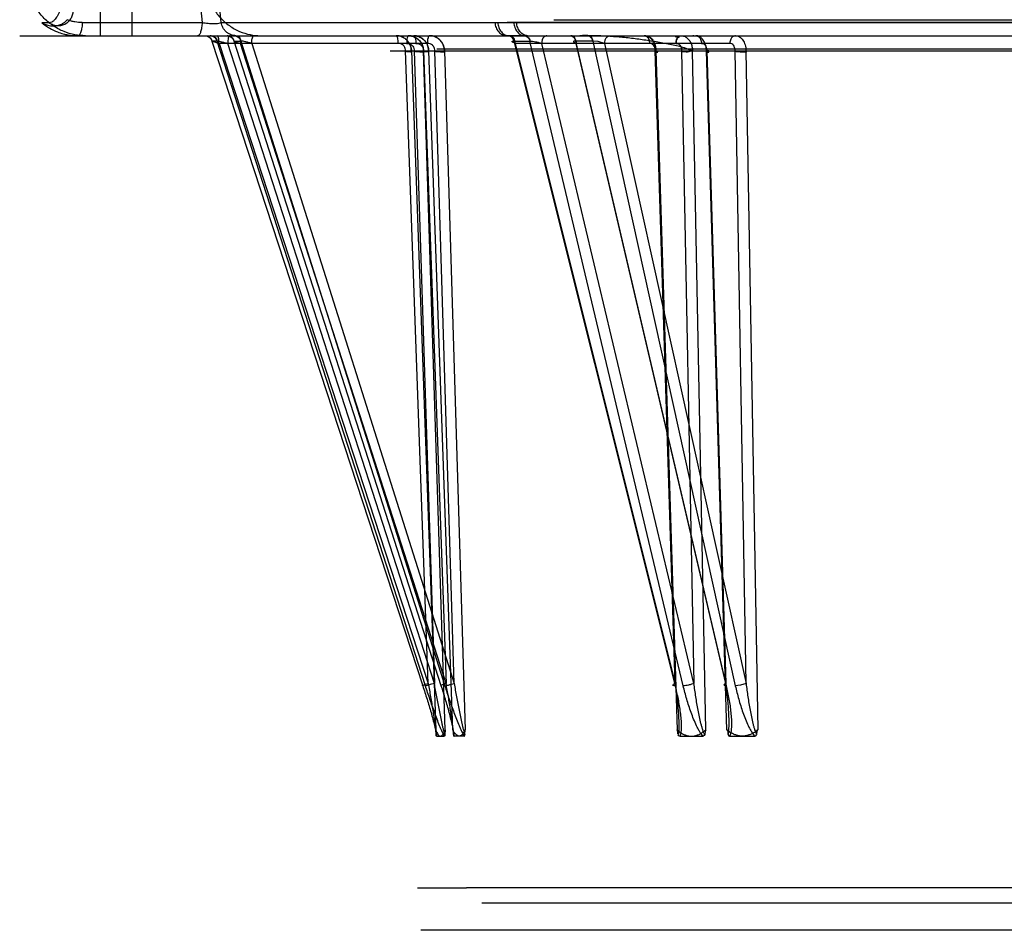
# Model space of a CAD drawing. Header units: millimetres. Extents: x 0 to 297, y 0 to 210.
# Tile 282 of 455: x 142.343 to 142.849, y 160.095 to 160.564. Entities that reach past the tile are written whole.
import ezdxf

# ---------------------------------------------------------------- set-up
doc = ezdxf.new("R2010")
doc.units = ezdxf.units.MM
doc.header["$LTSCALE"] = 16.335
doc.layers.add('INTFCLR_144815', color=7, linetype='CONTINUOUS')
doc.layers.add('INTFCLR_72935', color=7, linetype='CONTINUOUS')

msp = doc.modelspace()

# ---------------------------------------------------------------- linework, layer by layer
at = {"layer": 'INTFCLR_144815', "color": 9, "linetype": 'Continuous'}
for p, q in [((142.38473, 160.58702), (142.38475, 160.5553)), ((142.40119, 160.5553), (142.40119, 160.58702)), ((142.43536, 160.5793), (142.43713, 160.56205)), ((142.44697, 160.56205), (142.44518, 160.5793)), ((142.35848, 160.56195), (142.35475, 160.56198)), ((142.37556, 160.56205), (142.43713, 160.56205)), ((142.44697, 160.56205), (142.58893, 160.56205)), ((142.58893, 160.56204), (142.5972, 160.56204)), ((142.5972, 160.56205), (142.87749, 160.56205)), ((142.34338, 160.5553), (143.58082, 160.5553)), ((142.5945, 160.5553), (142.59336, 160.5553)), ((142.59463, 160.5553), (142.5945, 160.5553)), ((142.6028, 160.5553), (142.59463, 160.5553)), ((142.60293, 160.5553), (142.6028, 160.5553)), ((142.60436, 160.5553), (142.6033, 160.5553)), ((142.44219, 160.55256), (142.55047, 160.22118)), ((142.44488, 160.55256), (142.44219, 160.55256)), ((142.55186, 160.22118), (142.44488, 160.55256)), ((142.44579, 160.55133), (142.55327, 160.22241)), ((142.55283, 160.55133), (142.44579, 160.55133)), ((142.55646, 160.22241), (142.45028, 160.55133)), ((142.56, 160.22118), (142.45352, 160.55256)), ((142.45352, 160.55256), (142.45703, 160.55256)), ((142.56246, 160.22241), (142.45677, 160.55133)), ((142.45703, 160.55256), (142.56181, 160.22118)), ((142.45706, 160.55256), (142.45703, 160.55256)), ((142.4626, 160.55133), (142.56661, 160.22241)), ((142.59727, 160.55256), (142.59734, 160.55256)), ((142.59734, 160.55256), (142.6801, 160.22118)), ((142.59734, 160.55256), (142.60551, 160.55256)), ((142.598, 160.55133), (142.68015, 160.22241)), ((142.70827, 160.55133), (142.598, 160.55133)), ((142.68432, 160.22118), (142.60551, 160.55256)), ((142.60551, 160.55256), (142.60558, 160.55256)), ((142.68982, 160.22241), (142.6116, 160.55133)), ((142.62911, 160.55256), (142.62904, 160.55256)), ((142.70656, 160.22118), (142.62911, 160.55256)), ((142.63787, 160.55256), (142.62911, 160.55256)), ((142.70622, 160.22241), (142.62935, 160.55133)), ((142.63787, 160.55256), (142.71109, 160.22118)), ((142.63794, 160.55256), (142.63787, 160.55256)), ((142.64059, 160.55227), (142.63794, 160.55256)), ((142.64393, 160.55133), (142.64059, 160.55227)), ((142.64393, 160.55133), (142.7166, 160.22241)), ((142.53367, 160.54758), (142.94102, 160.54758)), ((142.55327, 160.22241), (142.54163, 160.54747)), ((142.54465, 160.54758), (142.55714, 160.19845)), ((142.5461, 160.54747), (142.55646, 160.22241)), ((142.55084, 160.54747), (142.56246, 160.22241)), ((142.562, 160.19845), (142.55087, 160.54758)), ((142.566, 160.19845), (142.55352, 160.54758)), ((142.56661, 160.22241), (142.55665, 160.54747)), ((143.39218, 160.54842), (142.55766, 160.54842)), ((142.56161, 160.54758), (142.57232, 160.19845)), ((142.68015, 160.22241), (142.66996, 160.54747)), ((142.67022, 160.54758), (142.68115, 160.19845)), ((142.6835, 160.54747), (142.68982, 160.22241)), ((142.69589, 160.19845), (142.68908, 160.54758)), ((142.70681, 160.19845), (142.69632, 160.54758)), ((142.69645, 160.54747), (142.70622, 160.22241)), ((142.7166, 160.22241), (142.71098, 160.54747)), ((142.71655, 160.54758), (142.72261, 160.19845)), ((142.71368, 160.22148), (142.71109, 160.22118)), ((142.7166, 160.22241), (142.71368, 160.22148)), ((143.42832, 160.11738), (142.57288, 160.11738)), ((142.58088, 160.10952), (143.4226, 160.10952))]:
    msp.add_line(p, q, dxfattribs=at)
at = {"layer": 'INTFCLR_144815', "color": 7, "linetype": 'Continuous'}
for p, q in [((142.54163, 160.54747), (142.54473, 160.54758)), ((142.5461, 160.54747), (142.55087, 160.54758)), ((142.55084, 160.54747), (142.55352, 160.54758)), ((142.55084, 160.54747), (142.55352, 160.54758)), ((142.55665, 160.54747), (142.56161, 160.54758)), ((142.66996, 160.54747), (142.67121, 160.54755)), ((142.66996, 160.54747), (142.67121, 160.54755)), ((142.6835, 160.54747), (142.68908, 160.54758)), ((142.71098, 160.54747), (142.71655, 160.54758))]:
    msp.add_line(p, q, dxfattribs=at)
at = {"layer": 'INTFCLR_144815', "color": 6, "linetype": 'Continuous'}
for p, q in [((142.55731, 160.19606), (142.55714, 160.19845)), ((142.55731, 160.19605), (142.55731, 160.19606)), ((142.55732, 160.19602), (142.55731, 160.19604)), ((142.55732, 160.19599), (142.55732, 160.19601)), ((142.562, 160.19845), (142.56183, 160.19606)), ((142.566, 160.19845), (142.56622, 160.19606)), ((142.56622, 160.19606), (142.56622, 160.19606)), ((142.56622, 160.19605), (142.56622, 160.19604)), ((142.56622, 160.19604), (142.56622, 160.19603)), ((142.56622, 160.19602), (142.56622, 160.19601)), ((142.56623, 160.196), (142.56623, 160.19599)), ((142.56623, 160.19599), (142.56623, 160.19598)), ((142.5721, 160.19606), (142.57232, 160.19845)), ((142.5576, 160.1953), (142.56155, 160.1953)), ((142.56183, 160.1959), (142.56182, 160.19589)), ((142.56183, 160.19596), (142.56183, 160.19595)), ((142.56183, 160.19594), (142.56183, 160.19593)), ((142.56183, 160.19592), (142.56183, 160.19591)), ((142.56623, 160.19597), (142.56623, 160.19596)), ((142.56623, 160.19595), (142.56623, 160.19594)), ((142.56623, 160.19593), (142.56623, 160.19592)), ((142.57173, 160.1953), (142.56659, 160.1953)), ((142.68252, 160.1953), (142.69452, 160.1953)), ((142.70828, 160.1953), (142.72114, 160.1953)), ((142.54775, 160.11738), (142.57288, 160.11738)), ((143.44931, 160.09548), (142.54946, 160.09548))]:
    msp.add_line(p, q, dxfattribs=at)
for points in [[(142.5576, 160.1953), (142.55758, 160.1953), (142.55757, 160.1953), (142.55755, 160.19531), (142.55754, 160.19531), (142.55753, 160.19532), (142.55751, 160.19533), (142.5575, 160.19534), (142.55749, 160.19535), (142.55748, 160.19536), (142.55747, 160.19537), (142.55746, 160.19539), (142.55745, 160.1954), (142.55744, 160.19542), (142.55743, 160.19543), (142.55742, 160.19545), (142.55741, 160.19547), (142.5574, 160.19549), (142.5574, 160.19551), (142.55739, 160.19553), (142.55738, 160.19555), (142.55738, 160.19557), (142.55737, 160.19559), (142.55737, 160.19561), (142.55736, 160.19563), (142.55736, 160.19565), (142.55735, 160.19567), (142.55735, 160.19569), (142.55735, 160.19571), (142.55734, 160.19573), (142.55734, 160.19575), (142.55734, 160.19577), (142.55733, 160.19579), (142.55733, 160.19581), (142.55733, 160.19583), (142.55733, 160.19585), (142.55733, 160.19587), (142.55732, 160.19589), (142.55732, 160.19591), (142.55732, 160.19592), (142.55732, 160.19594), (142.55732, 160.19596), (142.55732, 160.19597)], [(142.56183, 160.19606), (142.56183, 160.19606), (142.56183, 160.19605), (142.56183, 160.19604), (142.56183, 160.19604)], [(142.56183, 160.19602), (142.56183, 160.19599), (142.56183, 160.19598)], [(142.57209, 160.19597), (142.57209, 160.19599), (142.57209, 160.19601), (142.5721, 160.19602), (142.5721, 160.19604), (142.5721, 160.19605), (142.5721, 160.19606)], [(142.56182, 160.19585), (142.56182, 160.19584), (142.56182, 160.19582), (142.56182, 160.19581), (142.56181, 160.1958), (142.56181, 160.19579), (142.56181, 160.19577), (142.56181, 160.19576), (142.56181, 160.19575), (142.56181, 160.19573), (142.5618, 160.19572), (142.5618, 160.19571), (142.5618, 160.19569), (142.5618, 160.19568), (142.56179, 160.19566), (142.56179, 160.19565), (142.56179, 160.19563), (142.56178, 160.19562), (142.56178, 160.1956), (142.56178, 160.19559), (142.56177, 160.19557), (142.56177, 160.19556), (142.56176, 160.19554), (142.56176, 160.19553), (142.56175, 160.19551), (142.56175, 160.1955), (142.56174, 160.19549), (142.56174, 160.19547), (142.56173, 160.19546), (142.56172, 160.19544), (142.56172, 160.19543), (142.56171, 160.19542), (142.5617, 160.19541), (142.5617, 160.19539), (142.56169, 160.19538), (142.56168, 160.19537), (142.56167, 160.19536), (142.56166, 160.19535), (142.56165, 160.19534), (142.56164, 160.19533), (142.56163, 160.19533), (142.56162, 160.19532), (142.56161, 160.19531), (142.5616, 160.19531), (142.56159, 160.1953), (142.56158, 160.1953), (142.56156, 160.1953), (142.56155, 160.1953)], [(142.56182, 160.19588), (142.56182, 160.19587), (142.56182, 160.19586)], [(142.56623, 160.19591), (142.56623, 160.1959), (142.56623, 160.19589), (142.56624, 160.19588), (142.56624, 160.19587), (142.56624, 160.19586), (142.56624, 160.19585), (142.56624, 160.19584), (142.56624, 160.19582), (142.56625, 160.19581), (142.56625, 160.1958), (142.56625, 160.19579), (142.56625, 160.19577), (142.56625, 160.19576), (142.56626, 160.19575), (142.56626, 160.19573), (142.56626, 160.19572), (142.56626, 160.19571), (142.56627, 160.19569), (142.56627, 160.19568), (142.56628, 160.19566), (142.56628, 160.19565), (142.56628, 160.19563), (142.56629, 160.19562), (142.56629, 160.1956), (142.5663, 160.19559), (142.5663, 160.19557), (142.56631, 160.19556), (142.56631, 160.19554), (142.56632, 160.19553), (142.56633, 160.19551), (142.56633, 160.1955), (142.56634, 160.19549), (142.56635, 160.19547), (142.56636, 160.19546), (142.56636, 160.19544), (142.56637, 160.19543), (142.56638, 160.19542), (142.56639, 160.19541), (142.5664, 160.19539), (142.56641, 160.19538), (142.56642, 160.19537), (142.56643, 160.19536), (142.56645, 160.19535), (142.56646, 160.19534), (142.56647, 160.19533), (142.56648, 160.19533), (142.5665, 160.19532), (142.56651, 160.19531), (142.56653, 160.19531), (142.56654, 160.1953), (142.56656, 160.1953), (142.56657, 160.1953), (142.56659, 160.1953)], [(142.57173, 160.1953), (142.57175, 160.1953), (142.57177, 160.1953), (142.57179, 160.19531), (142.5718, 160.19531), (142.57182, 160.19532), (142.57184, 160.19533), (142.57185, 160.19534), (142.57187, 160.19535), (142.57188, 160.19536), (142.5719, 160.19537), (142.57191, 160.19539), (142.57192, 160.1954), (142.57194, 160.19542), (142.57195, 160.19543), (142.57196, 160.19545), (142.57197, 160.19547), (142.57198, 160.19549), (142.57199, 160.19551), (142.572, 160.19553), (142.57201, 160.19555), (142.57201, 160.19557), (142.57202, 160.19559), (142.57203, 160.19561), (142.57203, 160.19563), (142.57204, 160.19565), (142.57205, 160.19567), (142.57205, 160.19569), (142.57206, 160.19571), (142.57206, 160.19573), (142.57206, 160.19575), (142.57207, 160.19577), (142.57207, 160.19579), (142.57207, 160.19581), (142.57208, 160.19583), (142.57208, 160.19585), (142.57208, 160.19587), (142.57208, 160.19589), (142.57209, 160.19591), (142.57209, 160.19592), (142.57209, 160.19594), (142.57209, 160.19596)]]:
    msp.add_lwpolyline(points, dxfattribs=at)
at = {"layer": 'INTFCLR_144815', "color": 9, "linetype": 'Continuous'}
for points, knots in [([(142.37712, 160.5553), (142.3753, 160.5553), (142.37155, 160.55565), (142.36599, 160.55728), (142.36064, 160.56012), (142.35582, 160.56406), (142.35187, 160.56893), (142.34896, 160.5744), (142.34718, 160.58014), (142.34668, 160.58404), (142.34661, 160.58594)], [0, 0, 0, 0, 0.114344, 0.23554, 0.362271, 0.49263, 0.624216, 0.754317, 0.880321, 1, 1, 1, 1]), ([(142.36679, 160.58582), (142.36676, 160.58407), (142.36664, 160.5819), (142.36639, 160.57932), (142.36619, 160.57769), (142.36591, 160.57574), (142.36526, 160.57232), (142.36443, 160.56921), (142.36331, 160.56652), (142.36251, 160.56496), (142.3615, 160.56345), (142.36007, 160.56223), (142.35897, 160.56195), (142.35848, 160.56195)], [0, 0, 0, 0, 0.196621, 0.244198, 0.291136, 0.381115, 0.465556, 0.682171, 0.741149, 0.793213, 0.878643, 0.944477, 1, 1, 1, 1]), ([(142.43779, 160.58702), (142.4378, 160.58508), (142.43817, 160.5811), (142.43976, 160.5752), (142.44248, 160.56952), (142.44627, 160.56446), (142.45093, 160.56033), (142.45616, 160.55737), (142.46161, 160.55567), (142.46528, 160.5553), (142.46706, 160.5553)], [0, 0, 0, 0, 0.121672, 0.249805, 0.381689, 0.514205, 0.644343, 0.769663, 0.888518, 1, 1, 1, 1]), ([(142.37077, 160.56829), (142.37077, 160.56765), (142.37061, 160.56629), (142.36986, 160.56428), (142.36849, 160.56242), (142.36657, 160.561), (142.36432, 160.56026), (142.36207, 160.56026), (142.36008, 160.56086), (142.35896, 160.56156), (142.35848, 160.56195)], [0, 0, 0, 0, 0.110906, 0.234977, 0.368794, 0.506982, 0.643548, 0.773351, 0.892823, 1, 1, 1, 1]), ([(142.35475, 160.56198), (142.35537, 160.56147), (142.35634, 160.56073), (142.35771, 160.55981), (142.35968, 160.55862), (142.36233, 160.55734), (142.36552, 160.5563), (142.36902, 160.55552), (142.37156, 160.5553), (142.37325, 160.5553)], [0, 0, 0, 0, 0.119625, 0.182795, 0.245769, 0.46457, 0.620578, 0.74699, 1, 1, 1, 1]), ([(142.37556, 160.56205), (142.3743, 160.56205), (142.37239, 160.56221), (142.36978, 160.5628), (142.36843, 160.56324), (142.36771, 160.56352)], [0, 0, 0, 0, 0.472987, 0.70899, 1, 1, 1, 1]), ([(142.37556, 160.56205), (142.37552, 160.56118), (142.37538, 160.55955), (142.37488, 160.55742), (142.37431, 160.55591), (142.37356, 160.5553), (142.37325, 160.5553)], [0, 0, 0, 0, 0.347872, 0.658959, 0.877636, 1, 1, 1, 1]), ([(142.43713, 160.56205), (142.43709, 160.56118), (142.43697, 160.55992), (142.43667, 160.55831), (142.4363, 160.55704), (142.43588, 160.55591), (142.43513, 160.5553), (142.43482, 160.5553)], [0, 0, 0, 0, 0.347778, 0.512086, 0.659056, 0.877674, 1, 1, 1, 1]), ([(142.43713, 160.56205), (142.43764, 160.56197), (142.43867, 160.56183), (142.44021, 160.56168), (142.44171, 160.56159), (142.44312, 160.56155), (142.44486, 160.56161), (142.44621, 160.56166), (142.44697, 160.56205)], [0, 0, 0, 0, 0.156466, 0.314065, 0.468054, 0.611874, 0.741624, 1, 1, 1, 1]), ([(142.45449, 160.5553), (142.45363, 160.5553), (142.45228, 160.55554), (142.45066, 160.55634), (142.44951, 160.55719), (142.44854, 160.55824), (142.44754, 160.55981), (142.4471, 160.56115), (142.44697, 160.56205)], [0, 0, 0, 0, 0.236557, 0.363034, 0.49266, 0.623444, 0.753166, 1, 1, 1, 1]), ([(142.58751, 160.56205), (142.58762, 160.56117), (142.58804, 160.55943), (142.58934, 160.55719), (142.5912, 160.55566), (142.59268, 160.5553), (142.59336, 160.5553)], [0, 0, 0, 0, 0.274485, 0.545921, 0.789531, 1, 1, 1, 1]), ([(142.58893, 160.56204), (142.58904, 160.56118), (142.58945, 160.55947), (142.59071, 160.55725), (142.59251, 160.55571), (142.59396, 160.55532), (142.59463, 160.5553)], [0, 0, 0, 0, 0.274525, 0.545792, 0.789512, 1, 1, 1, 1]), ([(142.5972, 160.56204), (142.5973, 160.56118), (142.5977, 160.55947), (142.59894, 160.55725), (142.60071, 160.55572), (142.60214, 160.55532), (142.6028, 160.5553)], [0, 0, 0, 0, 0.276278, 0.548344, 0.791333, 1, 1, 1, 1]), ([(142.60436, 160.5553), (142.6037, 160.5553), (142.60224, 160.55566), (142.60043, 160.5572), (142.59917, 160.55944), (142.59875, 160.56117), (142.59865, 160.56205)], [0, 0, 0, 0, 0.207998, 0.450597, 0.723126, 1, 1, 1, 1]), ([(142.43845, 160.5553), (142.43885, 160.5553), (142.43967, 160.55517), (142.44079, 160.5546), (142.44167, 160.5537), (142.44204, 160.55295), (142.44217, 160.55256)], [0, 0, 0, 0, 0.241639, 0.497046, 0.754012, 1, 1, 1, 1]), ([(142.43849, 160.5553), (142.43889, 160.5553), (142.4397, 160.55517), (142.44082, 160.5546), (142.44169, 160.5537), (142.44206, 160.55295), (142.44219, 160.55257)], [0, 0, 0, 0, 0.241885, 0.49726, 0.754638, 1, 1, 1, 1]), ([(142.44488, 160.55256), (142.44476, 160.55295), (142.44439, 160.55369), (142.44351, 160.5546), (142.4424, 160.55517), (142.44158, 160.5553), (142.44119, 160.5553)], [0, 0, 0, 0, 0.246434, 0.503446, 0.758459, 1, 1, 1, 1]), ([(142.44123, 160.5553), (142.44163, 160.5553), (142.44244, 160.55517), (142.44354, 160.5546), (142.44442, 160.55369), (142.44478, 160.55295), (142.44491, 160.55256)], [0, 0, 0, 0, 0.240979, 0.495698, 0.752915, 1, 1, 1, 1]), ([(142.44579, 160.55133), (142.44579, 160.55182), (142.44573, 160.55298), (142.44558, 160.55417), (142.44516, 160.5553), (142.44489, 160.5553)], [0, 0, 0, 0, 0.35171, 0.80538, 1, 1, 1, 1]), ([(142.44984, 160.5553), (142.45023, 160.5553), (142.45104, 160.55517), (142.45214, 160.5546), (142.45301, 160.55369), (142.45337, 160.55295), (142.4535, 160.55256)], [0, 0, 0, 0, 0.240566, 0.495072, 0.752438, 1, 1, 1, 1]), ([(142.45352, 160.55256), (142.4534, 160.55295), (142.45304, 160.55369), (142.45218, 160.55459), (142.45109, 160.55517), (142.45028, 160.5553), (142.4499, 160.5553)], [0, 0, 0, 0, 0.248339, 0.505954, 0.760112, 1, 1, 1, 1]), ([(142.45118, 160.5553), (142.45103, 160.5553), (142.4507, 160.55486), (142.45039, 160.55357), (142.45028, 160.55227), (142.45028, 160.55133)], [0, 0, 0, 0, 0.103117, 0.326022, 1, 1, 1, 1]), ([(142.4534, 160.5553), (142.45378, 160.5553), (142.45459, 160.55517), (142.45568, 160.55459), (142.45654, 160.55369), (142.4569, 160.55295), (142.45703, 160.55256)], [0, 0, 0, 0, 0.239888, 0.494046, 0.751661, 1, 1, 1, 1]), ([(142.45345, 160.5553), (142.45384, 160.5553), (142.45464, 160.55517), (142.45572, 160.55459), (142.45657, 160.55369), (142.45693, 160.55295), (142.45706, 160.55256)], [0, 0, 0, 0, 0.239734, 0.493311, 0.750998, 1, 1, 1, 1]), ([(142.4556, 160.5553), (142.45608, 160.5553), (142.45669, 160.55346), (142.45677, 160.55228), (142.45677, 160.55133)], [0, 0, 0, 0, 0.334641, 1, 1, 1, 1]), ([(142.4626, 160.55133), (142.4626, 160.55182), (142.46269, 160.55297), (142.46287, 160.55427), (142.46347, 160.5553), (142.46377, 160.5553)], [0, 0, 0, 0, 0.342177, 0.788271, 1, 1, 1, 1]), ([(142.53683, 160.5553), (142.53697, 160.5553), (142.5373, 160.55486), (142.53761, 160.55357), (142.53773, 160.55227), (142.53773, 160.55133)], [0, 0, 0, 0, 0.103117, 0.326022, 1, 1, 1, 1]), ([(142.54311, 160.5553), (142.54297, 160.5553), (142.54264, 160.55486), (142.54233, 160.55357), (142.54221, 160.55227), (142.54221, 160.55133)], [0, 0, 0, 0, 0.103117, 0.326022, 1, 1, 1, 1]), ([(142.54584, 160.5553), (142.54631, 160.5553), (142.54692, 160.55346), (142.547, 160.55228), (142.54701, 160.55133)], [0, 0, 0, 0, 0.334641, 1, 1, 1, 1]), ([(142.554, 160.5553), (142.55353, 160.5553), (142.55292, 160.55346), (142.55283, 160.55228), (142.55283, 160.55133)], [0, 0, 0, 0, 0.334641, 1, 1, 1, 1]), ([(142.5945, 160.5553), (142.59478, 160.55529), (142.59614, 160.55499), (142.59702, 160.5536), (142.59727, 160.55256)], [0, 0, 0, 0, 0.209707, 1, 1, 1, 1]), ([(142.59734, 160.55256), (142.59725, 160.55293), (142.59683, 160.55417), (142.59558, 160.55527), (142.59463, 160.5553)], [0, 0, 0, 0, 0.283607, 1, 1, 1, 1]), ([(142.598, 160.55133), (142.598, 160.55183), (142.59786, 160.55282), (142.59721, 160.55442), (142.59602, 160.5553), (142.59527, 160.5553)], [0, 0, 0, 0, 0.284197, 0.56811, 1, 1, 1, 1]), ([(142.6028, 160.5553), (142.60375, 160.55527), (142.605, 160.55417), (142.60542, 160.55293), (142.60551, 160.55256)], [0, 0, 0, 0, 0.716393, 1, 1, 1, 1]), ([(142.60293, 160.5553), (142.60387, 160.55527), (142.60508, 160.55416), (142.60549, 160.55293), (142.60558, 160.55256)], [0, 0, 0, 0, 0.713675, 1, 1, 1, 1]), ([(142.61432, 160.5553), (142.61378, 160.5553), (142.61209, 160.55444), (142.6116, 160.55251), (142.6116, 160.55133)], [0, 0, 0, 0, 0.313641, 1, 1, 1, 1]), ([(142.62638, 160.5553), (142.62732, 160.5553), (142.62855, 160.55417), (142.62895, 160.55294), (142.62904, 160.55256)], [0, 0, 0, 0, 0.710198, 1, 1, 1, 1]), ([(142.62642, 160.5553), (142.62679, 160.5553), (142.62761, 160.55507), (142.62859, 160.55414), (142.62921, 160.55282), (142.62935, 160.55183), (142.62935, 160.55133)], [0, 0, 0, 0, 0.204923, 0.449963, 0.726395, 1, 1, 1, 1]), ([(142.62911, 160.55256), (142.62903, 160.55294), (142.62865, 160.55415), (142.62744, 160.5553), (142.62652, 160.5553)], [0, 0, 0, 0, 0.292825, 1, 1, 1, 1]), ([(142.63787, 160.55256), (142.63778, 160.55294), (142.6374, 160.55415), (142.6362, 160.5553), (142.63528, 160.5553)], [0, 0, 0, 0, 0.292825, 1, 1, 1, 1]), ([(142.63543, 160.5553), (142.6357, 160.5553), (142.63701, 160.55497), (142.63772, 160.55357), (142.63794, 160.55256)], [0, 0, 0, 0, 0.209539, 1, 1, 1, 1]), ([(142.64393, 160.55133), (142.64393, 160.55183), (142.64407, 160.55282), (142.64468, 160.55414), (142.64566, 160.55507), (142.64648, 160.5553), (142.64685, 160.5553)], [0, 0, 0, 0, 0.273605, 0.550037, 0.795077, 1, 1, 1, 1]), ([(142.66428, 160.5553), (142.66482, 160.5553), (142.66582, 160.55479), (142.66677, 160.5533), (142.667, 160.55207), (142.66701, 160.55133)], [0, 0, 0, 0, 0.309613, 0.575758, 1, 1, 1, 1]), ([(142.69077, 160.5553), (142.69135, 160.5553), (142.6924, 160.55482), (142.69343, 160.55332), (142.69369, 160.55208), (142.6937, 160.55133)], [0, 0, 0, 0, 0.320049, 0.585466, 1, 1, 1, 1]), ([(142.7112, 160.5553), (142.71063, 160.5553), (142.70957, 160.55482), (142.70854, 160.55332), (142.70828, 160.55208), (142.70827, 160.55133)], [0, 0, 0, 0, 0.320049, 0.585466, 1, 1, 1, 1]), ([(142.44579, 160.55133), (142.44525, 160.55149), (142.44442, 160.55171), (142.44317, 160.55214), (142.44278, 160.5522), (142.44205, 160.55256), (142.44217, 160.55256)], [0, 0, 0, 0, 0.442797, 0.7128, 0.90435, 1, 1, 1, 1]), ([(142.44491, 160.55256), (142.44558, 160.55256), (142.44678, 160.55221), (142.44856, 160.55181), (142.44969, 160.5515), (142.45028, 160.55133)], [0, 0, 0, 0, 0.363382, 0.668548, 1, 1, 1, 1]), ([(142.4535, 160.55256), (142.45346, 160.55256), (142.45333, 160.55257), (142.45347, 160.55241), (142.45368, 160.55235), (142.45406, 160.55218), (142.45458, 160.55201), (142.4555, 160.5517), (142.45625, 160.55149), (142.45677, 160.55133)], [0, 0, 0, 0, 0.033052, 0.055554, 0.120786, 0.229163, 0.377368, 0.559793, 1, 1, 1, 1]), ([(142.4535, 160.55256), (142.45346, 160.55256), (142.45333, 160.55257), (142.45347, 160.55241), (142.45368, 160.55235), (142.45406, 160.55218), (142.45458, 160.55201), (142.4555, 160.5517), (142.45625, 160.55149), (142.45677, 160.55133)], [0, 0, 0, 0, 0.033052, 0.055554, 0.120786, 0.229163, 0.377368, 0.559793, 1, 1, 1, 1]), ([(142.4626, 160.55133), (142.46202, 160.5515), (142.46088, 160.55181), (142.45904, 160.55223), (142.45778, 160.55256), (142.45706, 160.55256)], [0, 0, 0, 0, 0.3192, 0.619999, 1, 1, 1, 1]), ([(142.54163, 160.54747), (142.54164, 160.54766), (142.54161, 160.54826), (142.54134, 160.54934), (142.54022, 160.55087), (142.53868, 160.55139), (142.53773, 160.55133)], [0, 0, 0, 0, 0.089805, 0.298075, 0.532533, 1, 1, 1, 1]), ([(142.54221, 160.55133), (142.54246, 160.55135), (142.54319, 160.55133), (142.54437, 160.55092), (142.54574, 160.54969), (142.54615, 160.5483), (142.5461, 160.54747)], [0, 0, 0, 0, 0.120951, 0.357986, 0.592109, 1, 1, 1, 1]), ([(142.54701, 160.55133), (142.54725, 160.55135), (142.54797, 160.55133), (142.54913, 160.55092), (142.55048, 160.54969), (142.55089, 160.5483), (142.55084, 160.54747)], [0, 0, 0, 0, 0.119661, 0.354934, 0.589019, 1, 1, 1, 1]), ([(142.55665, 160.54747), (142.55666, 160.54766), (142.55663, 160.54826), (142.55637, 160.54933), (142.55528, 160.55086), (142.55377, 160.55139), (142.55283, 160.55133)], [0, 0, 0, 0, 0.09078, 0.300856, 0.535856, 1, 1, 1, 1]), ([(142.598, 160.55133), (142.59764, 160.55147), (142.59714, 160.55166), (142.59663, 160.55199), (142.59641, 160.55215), (142.59636, 160.55238), (142.59658, 160.5525), (142.59687, 160.55255), (142.59713, 160.55256), (142.59727, 160.55256)], [0, 0, 0, 0, 0.403257, 0.539086, 0.628046, 0.680668, 0.742778, 0.84781, 1, 1, 1, 1]), ([(142.60558, 160.55256), (142.60601, 160.55256), (142.60698, 160.55248), (142.6085, 160.55222), (142.61008, 160.55184), (142.61111, 160.55152), (142.6116, 160.55133)], [0, 0, 0, 0, 0.211063, 0.473065, 0.749116, 1, 1, 1, 1]), ([(142.62904, 160.55256), (142.62876, 160.55256), (142.62842, 160.55255), (142.628, 160.5524), (142.62793, 160.55205), (142.62858, 160.55169), (142.62901, 160.55147), (142.62935, 160.55133)], [0, 0, 0, 0, 0.292167, 0.370928, 0.425539, 0.622302, 1, 1, 1, 1]), ([(142.66996, 160.54747), (142.66996, 160.54766), (142.66994, 160.54826), (142.66974, 160.54929), (142.669, 160.55073), (142.66775, 160.5514), (142.66701, 160.55133)], [0, 0, 0, 0, 0.102408, 0.33664, 0.583027, 1, 1, 1, 1]), ([(142.6806, 160.55133), (142.68115, 160.55138), (142.68218, 160.55102), (142.68329, 160.54958), (142.68355, 160.54829), (142.6835, 160.54747)], [0, 0, 0, 0, 0.309794, 0.542511, 1, 1, 1, 1]), ([(142.6937, 160.55133), (142.69422, 160.55138), (142.6952, 160.551), (142.69623, 160.54956), (142.69648, 160.54829), (142.69645, 160.54747)], [0, 0, 0, 0, 0.29879, 0.531967, 1, 1, 1, 1]), ([(142.71098, 160.54747), (142.71099, 160.54766), (142.71097, 160.54826), (142.71079, 160.54928), (142.71015, 160.5507), (142.70897, 160.5514), (142.70827, 160.55133)], [0, 0, 0, 0, 0.105667, 0.346277, 0.595397, 1, 1, 1, 1]), ([(142.55047, 160.22118), (142.55044, 160.22118), (142.55034, 160.22117), (142.55044, 160.22132), (142.55063, 160.22138), (142.55097, 160.22156), (142.55143, 160.22174), (142.55221, 160.22204), (142.55284, 160.22226), (142.55327, 160.22241)], [0, 0, 0, 0, 0.030971, 0.052182, 0.118147, 0.231753, 0.389156, 0.57871, 1, 1, 1, 1]), ([(142.55047, 160.22118), (142.55044, 160.22118), (142.55034, 160.22117), (142.55044, 160.22132), (142.55063, 160.22138), (142.55097, 160.22156), (142.55143, 160.22174), (142.55221, 160.22204), (142.55284, 160.22226), (142.55327, 160.22241)], [0, 0, 0, 0, 0.030971, 0.052182, 0.118147, 0.231753, 0.389156, 0.57871, 1, 1, 1, 1]), ([(142.55646, 160.22241), (142.55599, 160.22225), (142.55503, 160.22193), (142.55351, 160.22153), (142.55245, 160.22116), (142.55186, 160.22118)], [0, 0, 0, 0, 0.313989, 0.631347, 1, 1, 1, 1]), ([(142.55327, 160.22241), (142.55369, 160.22009), (142.5543, 160.21662), (142.55508, 160.212), (142.55565, 160.20856), (142.55618, 160.20517), (142.55659, 160.20238), (142.5569, 160.20019), (142.55713, 160.19827), (142.5573, 160.19691), (142.55731, 160.19606)], [0, 0, 0, 0, 0.264974, 0.396856, 0.527497, 0.656487, 0.783244, 0.84538, 0.905174, 1, 1, 1, 1]), ([(142.56183, 160.19606), (142.56156, 160.19688), (142.56123, 160.19826), (142.56078, 160.20017), (142.5603, 160.20236), (142.55971, 160.20516), (142.5588, 160.20971), (142.55771, 160.21547), (142.55687, 160.22009), (142.55646, 160.22241)], [0, 0, 0, 0, 0.09658, 0.156913, 0.219155, 0.346402, 0.476097, 0.737371, 1, 1, 1, 1]), ([(142.56246, 160.22241), (142.56225, 160.22234), (142.56183, 160.22219), (142.56116, 160.22194), (142.5605, 160.22164), (142.56011, 160.22149), (142.55973, 160.2212), (142.55994, 160.22118), (142.56, 160.22118)], [0, 0, 0, 0, 0.219366, 0.430371, 0.700316, 0.875747, 0.940821, 1, 1, 1, 1]), ([(142.56246, 160.22241), (142.56225, 160.22234), (142.56183, 160.22219), (142.56116, 160.22194), (142.5605, 160.22164), (142.56011, 160.22149), (142.55973, 160.2212), (142.55994, 160.22118), (142.56, 160.22118)], [0, 0, 0, 0, 0.219366, 0.430371, 0.700316, 0.875747, 0.940821, 1, 1, 1, 1]), ([(142.56181, 160.22118), (142.56245, 160.22116), (142.56359, 160.22151), (142.56518, 160.22193), (142.56614, 160.22225), (142.56661, 160.22241)], [0, 0, 0, 0, 0.387723, 0.699632, 1, 1, 1, 1]), ([(142.56622, 160.19606), (142.56626, 160.19743), (142.566, 160.19934), (142.56565, 160.20236), (142.56527, 160.20516), (142.56459, 160.20972), (142.56367, 160.21548), (142.56287, 160.2201), (142.56246, 160.22241)], [0, 0, 0, 0, 0.153971, 0.215808, 0.342736, 0.472574, 0.735103, 1, 1, 1, 1]), ([(142.56661, 160.22241), (142.56701, 160.22009), (142.56763, 160.21661), (142.5685, 160.21199), (142.56917, 160.20856), (142.56986, 160.20516), (142.57046, 160.20237), (142.57096, 160.20018), (142.57143, 160.19826), (142.57178, 160.19688), (142.5721, 160.19606)], [0, 0, 0, 0, 0.262498, 0.393514, 0.523585, 0.652368, 0.779419, 0.841981, 0.902478, 1, 1, 1, 1]), ([(142.6801, 160.22118), (142.67983, 160.22118), (142.67948, 160.22119), (142.67907, 160.22133), (142.67891, 160.22165), (142.67948, 160.22208), (142.67986, 160.22228), (142.68015, 160.22241)], [0, 0, 0, 0, 0.297263, 0.390822, 0.455384, 0.65215, 1, 1, 1, 1]), ([(142.68015, 160.22241), (142.68047, 160.2201), (142.68091, 160.21662), (142.6814, 160.212), (142.68171, 160.20856), (142.68194, 160.20517), (142.68206, 160.20238), (142.68208, 160.20018), (142.68202, 160.19827), (142.68195, 160.19686), (142.68167, 160.19606)], [0, 0, 0, 0, 0.26495, 0.396654, 0.527025, 0.655677, 0.782085, 0.844097, 0.903884, 1, 1, 1, 1]), ([(142.68982, 160.22241), (142.68943, 160.22223), (142.68852, 160.2219), (142.6867, 160.22141), (142.68524, 160.22117), (142.68432, 160.22118)], [0, 0, 0, 0, 0.229217, 0.512255, 1, 1, 1, 1]), ([(142.69537, 160.19606), (142.6949, 160.19683), (142.69444, 160.19823), (142.69386, 160.20016), (142.69329, 160.20235), (142.69265, 160.20515), (142.69175, 160.2097), (142.69077, 160.21546), (142.69012, 160.22009), (142.68982, 160.22241)], [0, 0, 0, 0, 0.100451, 0.161528, 0.224122, 0.3514, 0.4806, 0.739987, 1, 1, 1, 1]), ([(142.70622, 160.22241), (142.70583, 160.22222), (142.70454, 160.22134), (142.70611, 160.22118), (142.70656, 160.22118)], [0, 0, 0, 0, 0.492403, 1, 1, 1, 1]), ([(142.70736, 160.19606), (142.70767, 160.19685), (142.70778, 160.19826), (142.70788, 160.20017), (142.7079, 160.20236), (142.70783, 160.20516), (142.70757, 160.20972), (142.70707, 160.21549), (142.70653, 160.2201), (142.70622, 160.22241)], [0, 0, 0, 0, 0.096149, 0.155948, 0.217721, 0.344319, 0.473753, 0.735546, 1, 1, 1, 1]), ([(142.7166, 160.22241), (142.71688, 160.22009), (142.71734, 160.21661), (142.71805, 160.21199), (142.71865, 160.20855), (142.71931, 160.20516), (142.71994, 160.20236), (142.7205, 160.20017), (142.72109, 160.19824), (142.72156, 160.19683), (142.72206, 160.19606)], [0, 0, 0, 0, 0.260049, 0.390052, 0.519318, 0.647595, 0.774625, 0.837498, 0.898687, 1, 1, 1, 1]), ([(142.55047, 160.22118), (142.55122, 160.21888), (142.55232, 160.21543), (142.55372, 160.21082), (142.55472, 160.2074), (142.55567, 160.20403), (142.5564, 160.20124), (142.55692, 160.19906), (142.55731, 160.19727), (142.55754, 160.19602), (142.5576, 160.1953)], [0, 0, 0, 0, 0.270375, 0.404603, 0.537307, 0.668039, 0.796111, 0.858693, 0.918737, 1, 1, 1, 1]), ([(142.56155, 160.1953), (142.56087, 160.19649), (142.5601, 160.1983), (142.5589, 160.20121), (142.55782, 160.204), (142.55614, 160.20853), (142.55414, 160.21426), (142.55261, 160.21887), (142.55186, 160.22118)], [0, 0, 0, 0, 0.148676, 0.212372, 0.341856, 0.473191, 0.736522, 1, 1, 1, 1]), ([(142.56659, 160.1953), (142.56659, 160.19655), (142.56624, 160.19834), (142.56566, 160.20123), (142.56499, 160.20402), (142.56381, 160.20857), (142.56216, 160.2143), (142.56074, 160.21888), (142.56, 160.22118)], [0, 0, 0, 0, 0.140359, 0.202543, 0.33066, 0.462205, 0.729285, 1, 1, 1, 1]), ([(142.56181, 160.22118), (142.56255, 160.21887), (142.56368, 160.2154), (142.56527, 160.21081), (142.5665, 160.20739), (142.56778, 160.204), (142.56889, 160.20122), (142.56983, 160.19904), (142.57066, 160.19724), (142.57129, 160.19599), (142.57173, 160.1953)], [0, 0, 0, 0, 0.262511, 0.394086, 0.525157, 0.655496, 0.784895, 0.849087, 0.911676, 1, 1, 1, 1]), ([(142.6801, 160.22118), (142.68067, 160.21889), (142.68145, 160.21544), (142.68228, 160.21083), (142.68279, 160.20741), (142.68315, 160.20403), (142.6833, 160.20124), (142.68327, 160.19905), (142.68311, 160.19724), (142.68286, 160.19596), (142.68252, 160.1953)], [0, 0, 0, 0, 0.270229, 0.403809, 0.535572, 0.665172, 0.792199, 0.854529, 0.914853, 1, 1, 1, 1]), ([(142.69452, 160.1953), (142.69388, 160.19594), (142.69301, 160.19718), (142.69196, 160.19901), (142.69087, 160.20119), (142.68965, 160.20398), (142.68793, 160.2085), (142.6861, 160.21423), (142.68487, 160.21886), (142.68432, 160.22118)], [0, 0, 0, 0, 0.096185, 0.161145, 0.226346, 0.356531, 0.486721, 0.744586, 1, 1, 1, 1]), ([(142.70828, 160.1953), (142.70892, 160.1964), (142.70915, 160.1983), (142.70932, 160.20121), (142.70925, 160.20402), (142.70888, 160.20857), (142.70804, 160.21432), (142.7071, 160.21889), (142.70656, 160.22118)], [0, 0, 0, 0, 0.146106, 0.208342, 0.335633, 0.465955, 0.730671, 1, 1, 1, 1]), ([(142.71109, 160.22118), (142.7116, 160.21886), (142.71247, 160.21538), (142.71382, 160.2108), (142.71495, 160.20737), (142.71622, 160.20398), (142.71742, 160.2012), (142.71852, 160.19903), (142.71959, 160.19719), (142.72048, 160.19593), (142.72114, 160.1953)], [0, 0, 0, 0, 0.254959, 0.38353, 0.512349, 0.641507, 0.771451, 0.837031, 0.9023, 1, 1, 1, 1])]:
    msp.add_open_spline(points, degree=3, knots=knots, dxfattribs=at)
at = {"layer": 'INTFCLR_144815', "color": 6, "linetype": 'Continuous'}
for points, knots in [([(142.35475, 160.56198), (142.35507, 160.56176), (142.35574, 160.56142), (142.35678, 160.56096), (142.35793, 160.56061), (142.35924, 160.56036), (142.36063, 160.56027), (142.36199, 160.56036), (142.36326, 160.56062), (142.36441, 160.56101), (142.36544, 160.56152), (142.36659, 160.56228), (142.36732, 160.563), (142.36771, 160.56352)], [0, 0, 0, 0, 0.081923, 0.156338, 0.23942, 0.335781, 0.437229, 0.53176, 0.622411, 0.708069, 0.788019, 0.86317, 1, 1, 1, 1]), ([(142.68167, 160.19606), (142.68162, 160.19647), (142.68145, 160.19723), (142.68146, 160.19819), (142.68115, 160.19845)], [0, 0, 0, 0, 0.508676, 1, 1, 1, 1]), ([(142.69589, 160.19845), (142.69558, 160.19819), (142.69559, 160.19723), (142.69542, 160.19648), (142.69537, 160.19606)], [0, 0, 0, 0, 0.490561, 1, 1, 1, 1]), ([(142.70681, 160.19845), (142.70712, 160.1982), (142.70713, 160.19723), (142.7073, 160.19648), (142.70736, 160.19606)], [0, 0, 0, 0, 0.491694, 1, 1, 1, 1]), ([(142.72206, 160.19606), (142.72211, 160.19648), (142.72228, 160.19723), (142.72229, 160.1982), (142.72261, 160.19845)], [0, 0, 0, 0, 0.507544, 1, 1, 1, 1])]:
    msp.add_open_spline(points, degree=3, knots=knots, dxfattribs=at)
at = {"layer": 'INTFCLR_144815', "color": 7, "linetype": 'Continuous'}
for points, knots in [([(142.54465, 160.54758), (142.54462, 160.54827), (142.5444, 160.54965), (142.54355, 160.55157), (142.54226, 160.55318), (142.54064, 160.55438), (142.53881, 160.55513), (142.53749, 160.5553), (142.53683, 160.5553)], [0, 0, 0, 0, 0.171296, 0.342718, 0.513883, 0.676199, 0.83582, 1, 1, 1, 1]), ([(142.53683, 160.5553), (142.53733, 160.5553), (142.53833, 160.5552), (142.53977, 160.55476), (142.54111, 160.55405), (142.54229, 160.55309), (142.54327, 160.55192), (142.54402, 160.55058), (142.54446, 160.54923), (142.54466, 160.54796), (142.54473, 160.54719), (142.54471, 160.54681)], [0, 0, 0, 0, 0.115988, 0.232493, 0.348812, 0.466293, 0.583603, 0.702012, 0.820444, 0.910894, 1, 1, 1, 1]), ([(142.55093, 160.54681), (142.55095, 160.54719), (142.55088, 160.54796), (142.55068, 160.54923), (142.55025, 160.55058), (142.54951, 160.55192), (142.54854, 160.55309), (142.54737, 160.55405), (142.54604, 160.55476), (142.5446, 160.5552), (142.54361, 160.5553), (142.54311, 160.5553)], [0, 0, 0, 0, 0.089398, 0.180111, 0.298811, 0.417359, 0.534669, 0.652026, 0.768115, 0.884319, 1, 1, 1, 1]), ([(142.54311, 160.5553), (142.54347, 160.5553), (142.54419, 160.55525), (142.54527, 160.55501), (142.54631, 160.55462), (142.54729, 160.55408), (142.54817, 160.5534), (142.54895, 160.55262), (142.5496, 160.55174), (142.55013, 160.55079), (142.55053, 160.54976), (142.55078, 160.54868), (142.55086, 160.54795), (142.55087, 160.54758)], [0, 0, 0, 0, 0.088858, 0.179421, 0.271356, 0.363766, 0.45629, 0.546594, 0.636195, 0.726301, 0.816984, 0.908456, 1, 1, 1, 1]), ([(142.54584, 160.5553), (142.54619, 160.5553), (142.54691, 160.55525), (142.54797, 160.55501), (142.549, 160.55462), (142.54996, 160.55408), (142.55084, 160.5534), (142.55161, 160.55262), (142.55226, 160.55174), (142.55278, 160.55078), (142.55318, 160.54976), (142.55343, 160.54868), (142.55351, 160.54795), (142.55352, 160.54758)], [0, 0, 0, 0, 0.088256, 0.178287, 0.269779, 0.361882, 0.454234, 0.544922, 0.63468, 0.72506, 0.816107, 0.908006, 1, 1, 1, 1]), ([(142.55358, 160.54681), (142.5536, 160.54719), (142.55353, 160.54796), (142.55333, 160.54923), (142.5529, 160.55058), (142.55217, 160.55192), (142.55121, 160.55309), (142.55005, 160.55405), (142.54873, 160.55476), (142.54731, 160.5552), (142.54633, 160.5553), (142.54584, 160.5553)], [0, 0, 0, 0, 0.089841, 0.181, 0.300222, 0.419137, 0.536584, 0.653805, 0.769496, 0.885085, 1, 1, 1, 1]), ([(142.56161, 160.54758), (142.56159, 160.54826), (142.56137, 160.54964), (142.56056, 160.55154), (142.55931, 160.55315), (142.55774, 160.55437), (142.55594, 160.55512), (142.55465, 160.5553), (142.554, 160.5553)], [0, 0, 0, 0, 0.172436, 0.344311, 0.514991, 0.677619, 0.837959, 1, 1, 1, 1]), ([(142.554, 160.5553), (142.55449, 160.5553), (142.55547, 160.5552), (142.55687, 160.55476), (142.55818, 160.55405), (142.55933, 160.55309), (142.56028, 160.55191), (142.561, 160.55058), (142.56143, 160.54923), (142.56162, 160.54796), (142.56169, 160.54719), (142.56167, 160.54681)], [0, 0, 0, 0, 0.114504, 0.229693, 0.345081, 0.46214, 0.579591, 0.698692, 0.818268, 0.909775, 1, 1, 1, 1]), ([(142.63157, 160.5553), (142.62957, 160.5553), (142.64505, 160.55529), (142.64911, 160.55529), (142.66073, 160.55527), (142.66869, 160.55526), (142.67625, 160.55525), (142.682, 160.55524), (142.68655, 160.55521), (142.68819, 160.55521), (142.69004, 160.55517), (142.6887, 160.55513), (142.68775, 160.55512), (142.68529, 160.55508), (142.68326, 160.55503), (142.68124, 160.55501), (142.68077, 160.55494), (142.68017, 160.55494), (142.68039, 160.55481), (142.68064, 160.55482), (142.68103, 160.55475), (142.68146, 160.55472), (142.68178, 160.55465), (142.68228, 160.55462), (142.68204, 160.55434), (142.68175, 160.55429), (142.68139, 160.55415), (142.68104, 160.55389), (142.68109, 160.55342), (142.68085, 160.55298), (142.68064, 160.55226), (142.6806, 160.5517), (142.6806, 160.55133)], [0, 0, 0, 0, 0.081839, 0.277987, 0.394254, 0.50949, 0.613827, 0.697394, 0.752778, 0.78238, 0.791061, 0.798463, 0.817073, 0.842039, 0.891618, 0.907546, 0.91657, 0.920013, 0.921114, 0.925095, 0.930777, 0.936871, 0.942088, 0.947009, 0.949141, 0.953953, 0.959146, 0.965108, 0.969615, 0.977215, 0.985052, 1, 1, 1, 1]), ([(142.63157, 160.5553), (142.62957, 160.5553), (142.64505, 160.55529), (142.64911, 160.55529), (142.66073, 160.55527), (142.66869, 160.55526), (142.67625, 160.55525), (142.682, 160.55524), (142.68655, 160.55521), (142.68819, 160.55521), (142.69004, 160.55517), (142.6887, 160.55513), (142.68775, 160.55512), (142.68529, 160.55508), (142.68326, 160.55503), (142.68124, 160.55501), (142.68077, 160.55494), (142.68017, 160.55494), (142.68039, 160.55481), (142.68064, 160.55482), (142.68103, 160.55475), (142.68146, 160.55472), (142.68178, 160.55465), (142.68228, 160.55462), (142.68204, 160.55434), (142.68175, 160.55429), (142.68139, 160.55415), (142.68104, 160.55389), (142.68109, 160.55342), (142.68085, 160.55298), (142.68064, 160.55226), (142.6806, 160.5517), (142.6806, 160.55133)], [0, 0, 0, 0, 0.081839, 0.277987, 0.394254, 0.50949, 0.613827, 0.697394, 0.752778, 0.78238, 0.791061, 0.798463, 0.817073, 0.842039, 0.891618, 0.907546, 0.91657, 0.920013, 0.921114, 0.925095, 0.930777, 0.936871, 0.942088, 0.947009, 0.949141, 0.953953, 0.959146, 0.965108, 0.969615, 0.977215, 0.985052, 1, 1, 1, 1]), ([(142.68908, 160.54758), (142.68797, 160.54783), (142.68581, 160.54871), (142.68253, 160.54986), (142.67908, 160.55045), (142.67565, 160.55115), (142.67217, 160.55178), (142.66744, 160.55259), (142.66143, 160.55348), (142.6541, 160.55435), (142.64791, 160.55485), (142.64292, 160.55513), (142.63788, 160.5553), (142.6341, 160.55533), (142.63157, 160.5553)], [0, 0, 0, 0, 0.058698, 0.119428, 0.178716, 0.238735, 0.299491, 0.360972, 0.485618, 0.612401, 0.740647, 0.805285, 0.870059, 1, 1, 1, 1]), ([(142.66428, 160.5553), (142.66466, 160.55533), (142.66542, 160.5553), (142.66652, 160.55495), (142.66754, 160.55432), (142.66843, 160.55345), (142.66917, 160.55237), (142.66972, 160.55113), (142.67006, 160.54988), (142.6702, 160.54868), (142.67024, 160.54794), (142.67022, 160.54758)], [0, 0, 0, 0, 0.102935, 0.207059, 0.3142, 0.427284, 0.545531, 0.669903, 0.79811, 0.899747, 1, 1, 1, 1]), ([(142.67022, 160.54758), (142.6702, 160.54826), (142.67003, 160.54961), (142.66941, 160.5515), (142.66845, 160.55311), (142.66723, 160.55434), (142.66582, 160.55512), (142.66479, 160.5553), (142.66428, 160.5553)], [0, 0, 0, 0, 0.191878, 0.37819, 0.5545, 0.712228, 0.85837, 1, 1, 1, 1]), ([(142.6806, 160.55133), (142.6806, 160.55175), (142.68069, 160.55255), (142.68108, 160.55365), (142.6818, 160.55478), (142.68274, 160.5553), (142.68333, 160.5553)], [0, 0, 0, 0, 0.235932, 0.459766, 0.662847, 1, 1, 1, 1]), ([(142.68333, 160.5553), (142.68387, 160.5553), (142.68501, 160.55507), (142.68652, 160.55409), (142.68774, 160.55261), (142.68845, 160.55109), (142.68883, 160.54975), (142.68902, 160.54868), (142.68908, 160.54795), (142.68908, 160.54758)], [0, 0, 0, 0, 0.153438, 0.320465, 0.500666, 0.691636, 0.792224, 0.895539, 1, 1, 1, 1]), ([(142.69637, 160.54681), (142.69639, 160.54719), (142.69633, 160.54796), (142.69619, 160.54922), (142.69588, 160.55055), (142.69536, 160.55188), (142.69467, 160.55306), (142.69384, 160.55402), (142.69289, 160.55474), (142.69186, 160.5552), (142.69113, 160.5553), (142.69077, 160.5553)], [0, 0, 0, 0, 0.102568, 0.206044, 0.339171, 0.467401, 0.587963, 0.701242, 0.806063, 0.904996, 1, 1, 1, 1]), ([(142.7112, 160.5553), (142.71154, 160.5553), (142.71225, 160.5552), (142.71326, 160.55474), (142.71418, 160.55402), (142.71498, 160.55305), (142.71564, 160.55188), (142.71614, 160.55055), (142.71643, 160.54922), (142.71656, 160.54796), (142.71661, 160.54719), (142.71659, 160.54681)], [0, 0, 0, 0, 0.09345, 0.190988, 0.294875, 0.407784, 0.528532, 0.657481, 0.791756, 0.896294, 1, 1, 1, 1]), ([(142.54471, 160.54681), (142.5449, 160.54682), (142.54361, 160.54697), (142.54326, 160.54704), (142.54224, 160.54691), (142.54191, 160.54746), (142.54163, 160.54747)], [0, 0, 0, 0, 0.177761, 0.528196, 0.738423, 1, 1, 1, 1]), ([(142.55093, 160.54681), (142.55033, 160.54683), (142.54949, 160.54689), (142.54837, 160.54694), (142.54763, 160.54704), (142.54677, 160.54689), (142.54639, 160.54745), (142.5461, 160.54747)], [0, 0, 0, 0, 0.365006, 0.513723, 0.670436, 0.825566, 1, 1, 1, 1]), ([(142.55358, 160.54681), (142.55363, 160.54681), (142.55389, 160.54689), (142.55277, 160.5469), (142.55239, 160.54705), (142.55143, 160.54691), (142.55111, 160.54746), (142.55084, 160.54747)], [0, 0, 0, 0, 0.041046, 0.195543, 0.529096, 0.736257, 1, 1, 1, 1]), ([(142.55358, 160.54681), (142.55363, 160.54681), (142.55389, 160.54689), (142.55277, 160.5469), (142.55239, 160.54705), (142.55143, 160.54691), (142.55111, 160.54746), (142.55084, 160.54747)], [0, 0, 0, 0, 0.041046, 0.195543, 0.529096, 0.736257, 1, 1, 1, 1]), ([(142.56167, 160.54681), (142.56101, 160.54683), (142.5601, 160.54689), (142.55893, 160.54694), (142.55817, 160.54704), (142.55731, 160.54689), (142.55693, 160.54745), (142.55665, 160.54747)], [0, 0, 0, 0, 0.383412, 0.530977, 0.684103, 0.833619, 1, 1, 1, 1]), ([(142.67022, 160.54758), (142.67052, 160.54758), (142.67043, 160.54696), (142.67089, 160.54668), (142.67101, 160.54689), (142.67146, 160.5469), (142.6708, 160.54703), (142.67037, 160.54695), (142.67018, 160.54745), (142.66996, 160.54747)], [0, 0, 0, 0, 0.297694, 0.366167, 0.426303, 0.508521, 0.644628, 0.778227, 1, 1, 1, 1]), ([(142.68908, 160.54758), (142.68841, 160.54759), (142.68756, 160.54702), (142.68635, 160.54689), (142.68562, 160.5469), (142.68498, 160.54702), (142.68443, 160.54692), (142.6839, 160.5471), (142.68368, 160.54746), (142.6835, 160.54747)], [0, 0, 0, 0, 0.346191, 0.484755, 0.624046, 0.724798, 0.817033, 0.907695, 1, 1, 1, 1]), ([(142.69645, 160.54747), (142.69681, 160.54749), (142.69828, 160.54759), (142.69672, 160.54758), (142.69632, 160.54758)], [0, 0, 0, 0, 0.473183, 1, 1, 1, 1]), ([(142.69637, 160.54681), (142.69677, 160.54681), (142.69801, 160.54677), (142.69724, 160.54703), (142.6968, 160.54696), (142.69666, 160.54745), (142.69645, 160.54747)], [0, 0, 0, 0, 0.479815, 0.601745, 0.744427, 1, 1, 1, 1]), ([(142.71659, 160.54681), (142.71591, 160.54682), (142.71496, 160.54684), (142.71375, 160.54691), (142.71302, 160.54693), (142.71239, 160.54703), (142.71186, 160.54692), (142.71135, 160.5471), (142.71115, 160.54746), (142.71098, 160.54747)], [0, 0, 0, 0, 0.353669, 0.494443, 0.634014, 0.733139, 0.823078, 0.910631, 1, 1, 1, 1]), ([(142.55714, 160.19845), (142.5573, 160.19804), (142.5578, 160.19688), (142.55867, 160.19529), (142.55957, 160.1953)], [0, 0, 0, 0, 0.327453, 1, 1, 1, 1]), ([(142.55714, 160.19845), (142.5573, 160.19804), (142.5578, 160.19688), (142.55867, 160.19529), (142.55957, 160.1953)], [0, 0, 0, 0, 0.327482, 1, 1, 1, 1]), ([(142.55957, 160.1953), (142.56016, 160.1953), (142.56125, 160.19654), (142.56172, 160.19772), (142.562, 160.19845)], [0, 0, 0, 0, 0.430751, 1, 1, 1, 1]), ([(142.56916, 160.1953), (142.56873, 160.1953), (142.56767, 160.1958), (142.56675, 160.19706), (142.56621, 160.19803), (142.566, 160.19845)], [0, 0, 0, 0, 0.279502, 0.699443, 1, 1, 1, 1]), ([(142.56916, 160.1953), (142.56873, 160.1953), (142.56767, 160.1958), (142.56675, 160.19706), (142.56621, 160.19803), (142.566, 160.19845)], [0, 0, 0, 0, 0.279454, 0.699406, 1, 1, 1, 1]), ([(142.57232, 160.19845), (142.57211, 160.19803), (142.5717, 160.1973), (142.57084, 160.19607), (142.56986, 160.19529), (142.56916, 160.1953)], [0, 0, 0, 0, 0.302873, 0.543533, 1, 1, 1, 1]), ([(142.57232, 160.19845), (142.57211, 160.19803), (142.5717, 160.1973), (142.57084, 160.19607), (142.56986, 160.19529), (142.56916, 160.1953)], [0, 0, 0, 0, 0.3029, 0.543572, 1, 1, 1, 1]), ([(142.68115, 160.19845), (142.68166, 160.19802), (142.68266, 160.19724), (142.6842, 160.19634), (142.68568, 160.19573), (142.68711, 160.19538), (142.68806, 160.1953), (142.68852, 160.1953)], [0, 0, 0, 0, 0.244745, 0.461367, 0.653727, 0.830785, 1, 1, 1, 1]), ([(142.68852, 160.1953), (142.68899, 160.1953), (142.68995, 160.19538), (142.69139, 160.19573), (142.69286, 160.19635), (142.69439, 160.19725), (142.69538, 160.19802), (142.69589, 160.19845)], [0, 0, 0, 0, 0.172286, 0.350515, 0.542145, 0.7554, 1, 1, 1, 1]), ([(142.68852, 160.1953), (142.68899, 160.1953), (142.68995, 160.19538), (142.69139, 160.19573), (142.69286, 160.19635), (142.69439, 160.19725), (142.69538, 160.19802), (142.69589, 160.19845)], [0, 0, 0, 0, 0.172246, 0.350456, 0.542091, 0.755366, 1, 1, 1, 1]), ([(142.71471, 160.1953), (142.7142, 160.1953), (142.71318, 160.19538), (142.71164, 160.19573), (142.71006, 160.19635), (142.70842, 160.19724), (142.70735, 160.19802), (142.70681, 160.19845)], [0, 0, 0, 0, 0.17427, 0.353985, 0.546117, 0.758393, 1, 1, 1, 1]), ([(142.72261, 160.19845), (142.72206, 160.19801), (142.72099, 160.19724), (142.71934, 160.19634), (142.71775, 160.19572), (142.71621, 160.19538), (142.7152, 160.1953), (142.71471, 160.1953)], [0, 0, 0, 0, 0.241717, 0.457338, 0.650223, 0.828793, 1, 1, 1, 1])]:
    msp.add_open_spline(points, degree=3, knots=knots, dxfattribs=at)
at = {"layer": 'INTFCLR_144815', "color": 6, "linetype": 'Continuous'}
for points in [[(142.68252, 160.1953), (142.68216, 160.1953), (142.68172, 160.19562), (142.68168, 160.19597)], [(142.69537, 160.19606), (142.69533, 160.19571), (142.69498, 160.1953), (142.69463, 160.1953)], [(142.70736, 160.19606), (142.7074, 160.1957), (142.70779, 160.1953), (142.70816, 160.1953)], [(142.72114, 160.1953), (142.7215, 160.1953), (142.72199, 160.19556), (142.72203, 160.19592)]]:
    msp.add_open_spline(points, degree=3, dxfattribs=at)
at = {"layer": 'INTFCLR_72935', "color": 6, "linetype": 'Continuous'}
for p, q in [((143.07658, 160.56203), (142.59382, 160.56203)), ((143.07658, 160.56331), (142.61779, 160.56331))]:
    msp.add_line(p, q, dxfattribs=at)

doc.saveas('drawing.dxf')
